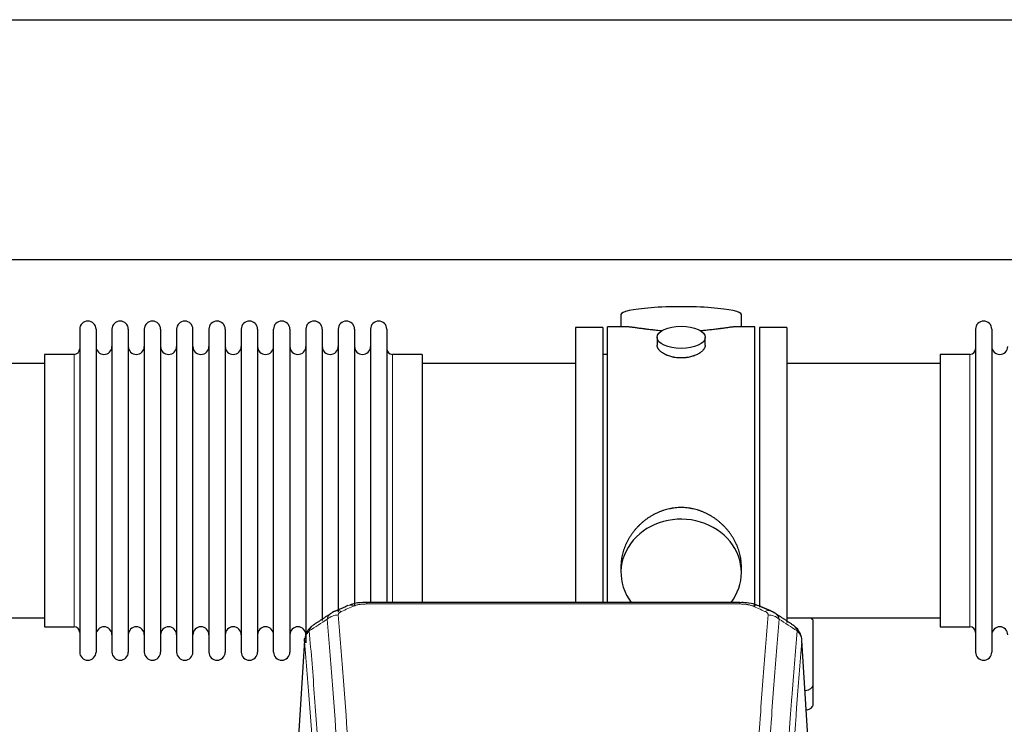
# Model space of a CAD drawing. Header units: inches. Extents: x 0 to 23760, y -13 to 16800.
# Tile 273 of 280: x 20315 to 20931, y 14604 to 15044. Entities that reach past the tile are written whole.
import ezdxf

# ---------------------------------------------------------------- set-up
doc = ezdxf.new("R2010")
doc.units = ezdxf.units.IN
doc.layers.add('1', color=7, linetype='Continuous', true_color=0xffffff)

msp = doc.modelspace()

# ---------------------------------------------------------------- linework, layer by layer
at = {"layer": '1', "color": 2, "linetype": 'Continuous', "lineweight": 25}
for p, q in [((17237.902, 15043.991), (21379.668, 15043.991)), ((17305.7, 14893.991), (21379.668, 14893.991)), ((20691.028, 14859.649), (20691.028, 14852.028)), ((20766.308, 14852.028), (20766.308, 14859.649)), ((20694.015, 14852.028), (20682.668, 14852.028)), ((20682.668, 14749.598), (20682.668, 14852.028)), ((20774.668, 14852.028), (20763.372, 14852.028)), ((20774.668, 14749.598), (20774.668, 14852.028)), ((20352.668, 14850.498), (20352.668, 14648.698)), ((20362.868, 14850.498), (20362.868, 14648.698)), ((20372.868, 14850.498), (20372.868, 14648.698)), ((20383.068, 14850.498), (20383.068, 14648.698)), ((20393.068, 14850.498), (20393.068, 14648.698)), ((20403.268, 14850.498), (20403.268, 14648.698)), ((20413.268, 14850.498), (20413.268, 14648.698)), ((20423.468, 14648.698), (20423.468, 14850.498)), ((20433.468, 14850.498), (20433.468, 14648.698)), ((20443.668, 14850.498), (20443.668, 14648.698)), ((20453.668, 14850.498), (20453.668, 14796.189)), ((20463.868, 14850.498), (20463.868, 14796.189)), ((20473.868, 14796.189), (20473.868, 14850.498)), ((20484.068, 14850.498), (20484.068, 14796.189)), ((20494.068, 14850.498), (20494.068, 14796.189)), ((20504.268, 14850.498), (20504.268, 14796.189)), ((20514.268, 14850.498), (20514.268, 14796.189)), ((20524.468, 14850.498), (20524.468, 14796.189)), ((20534.468, 14850.498), (20534.468, 14796.189)), ((20544.668, 14850.498), (20544.668, 14796.189)), ((20679.668, 14851.598), (20662.668, 14851.598)), ((20662.668, 14851.598), (20662.668, 14749.598)), ((20679.668, 14851.598), (20679.668, 14749.598)), ((20794.668, 14851.598), (20777.668, 14851.598)), ((20777.668, 14851.598), (20777.668, 14676.65)), ((20794.668, 14851.598), (20794.668, 14667.067)), ((20912.668, 14850.498), (20912.668, 14648.698)), ((20922.868, 14850.498), (20922.868, 14648.698)), ((20713.62, 14845.395), (20713.62, 14840.43)), ((20743.716, 14840.453), (20743.716, 14845.395)), ((20349.168, 14834.748), (20330.668, 14834.748)), ((20330.668, 14834.748), (20330.668, 14664.448)), ((20566.668, 14834.748), (20548.168, 14834.748)), ((20566.668, 14834.748), (20566.668, 14788.916)), ((20682.668, 14834.598), (20679.668, 14834.598)), ((20909.168, 14834.748), (20890.668, 14834.748)), ((20890.668, 14834.748), (20890.668, 14664.448)), ((20330.668, 14829.098), (20234.668, 14829.098)), ((20662.668, 14829.098), (20566.668, 14829.098)), ((20890.668, 14829.098), (20794.668, 14829.098)), ((20453.668, 14796.189), (20453.668, 14648.698)), ((20463.868, 14796.189), (20463.868, 14648.698)), ((20473.868, 14648.698), (20473.868, 14796.189)), ((20484.068, 14796.189), (20484.068, 14648.698)), ((20494.068, 14796.189), (20494.068, 14654.44)), ((20504.268, 14796.189), (20504.268, 14668.43)), ((20514.268, 14796.189), (20514.268, 14673.715)), ((20524.468, 14796.189), (20524.468, 14677.408)), ((20534.468, 14796.189), (20534.468, 14679.679)), ((20544.668, 14796.189), (20544.668, 14679.679)), ((20566.668, 14788.916), (20566.668, 14679.678)), ((20662.668, 14749.598), (20662.668, 14679.68)), ((20679.668, 14749.598), (20679.668, 14679.68)), ((20682.668, 14679.678), (20682.668, 14749.598)), ((20774.668, 14676.999), (20774.668, 14749.598)), ((20691.028, 14702.369), (20691.028, 14698.344)), ((20766.308, 14698.344), (20766.308, 14702.367)), ((20765.254, 14679.683), (20532.082, 14679.683)), ((20234.668, 14670.098), (20330.668, 14670.098)), ((20794.668, 14670.098), (20890.668, 14670.098)), ((20811.168, 14627.999), (20811.168, 14668.072)), ((20330.668, 14664.448), (20349.168, 14664.448)), ((20890.668, 14664.448), (20909.168, 14664.448)), ((20493.15, 14655.886), (20487.9, 14569.25)), ((20809.436, 14569.25), (20804.186, 14655.887)), ((20811.168, 14615.58), (20811.168, 14627.999))]:
    msp.add_line(p, q, dxfattribs=at)
at = {"layer": '1', "color": 110, "linetype": 'Continuous', "lineweight": 13}
for p, q in [((20349.168, 14834.748), (20349.168, 14664.448)), ((20548.168, 14834.748), (20548.168, 14788.916)), ((20909.168, 14834.748), (20909.168, 14664.448)), ((20548.168, 14788.916), (20548.168, 14679.678)), ((20532.082, 14679.683), (20532.082, 14678.73)), ((20765.254, 14678.73), (20532.082, 14678.73)), ((20765.254, 14679.681), (20765.254, 14678.73)), ((20493.152, 14655.264), (20487.904, 14568.675)), ((20809.432, 14568.675), (20804.184, 14655.264))]:
    msp.add_line(p, q, dxfattribs=at)
at = {"layer": '1', "color": 2, "linetype": 'Continuous', "lineweight": 25}
for centre, radius, start, end in [((20357.768, 14850.498), 5.1, 0, 180), ((20377.968, 14850.498), 5.1, 0, 180), ((20398.168, 14850.498), 5.1, 0, 180), ((20418.368, 14850.498), 5.1, 0, 180), ((20438.568, 14850.498), 5.1, 0, 180), ((20458.768, 14850.498), 5.1, 0, 180), ((20478.968, 14850.498), 5.1, 0, 180), ((20499.168, 14850.498), 5.1, 0, 180), ((20519.368, 14850.498), 5.1, 0, 180), ((20539.568, 14850.498), 5.1, 0, 180), ((20917.768, 14850.498), 5.1, 0, 180), ((20367.868, 14839.748), 5, 180, 0), ((20388.068, 14839.748), 5, 180, 0), ((20408.268, 14839.748), 5, 180, 0), ((20428.468, 14839.748), 5, 180, 0), ((20448.668, 14839.748), 5, 180, 0), ((20468.868, 14839.748), 5, 180, 0), ((20489.068, 14839.748), 5, 180, 0), ((20509.268, 14839.748), 5, 180, 0), ((20529.468, 14839.748), 5, 180, 0), ((20927.868, 14839.748), 5, 180, 0), ((20349.168, 14838.248), 3.5, 270, 0), ((20548.168, 14838.248), 3.5, 180, 270), ((20909.168, 14838.248), 3.5, 270, 0), ((20349.168, 14660.948), 3.5, 0, 90), ((20367.868, 14659.448), 5, 0, 180), ((20388.068, 14659.448), 5, 0, 180), ((20408.268, 14659.448), 5, 0, 180), ((20428.468, 14659.448), 5, 0, 180), ((20448.668, 14659.448), 5, 0, 180), ((20468.868, 14659.448), 5, 0, 180), ((20489.068, 14659.448), 5, 0, 180), ((20909.168, 14660.948), 3.5, 0, 90), ((20927.868, 14659.448), 5, 0, 180), ((20357.768, 14648.698), 5.1, 180, 0), ((20377.968, 14648.698), 5.1, 180, 0), ((20398.168, 14648.698), 5.1, 180, 0), ((20418.368, 14648.698), 5.1, 180, 0), ((20438.568, 14648.698), 5.1, 180, 0), ((20458.768, 14648.698), 5.1, 180, 0), ((20478.968, 14648.698), 5.1, 180, 0), ((20917.768, 14648.698), 5.1, 180, 0)]:
    msp.add_arc(centre, radius, start, end, dxfattribs=at)
for centre, major_axis, ratio, start_param, end_param in [((20728.668, 14859.649), (37.64, 0), 0.1305262, 0, 3.1415927), ((20728.668, 14698.344), (37.64, 0), 0.8870108, 0, 3.7346664), ((20728.668, 14698.344), (37.64, 0), 0.8870108, 5.6900133, 6.2831853), ((20803.168, 14668.072), (-8, 0), 0.4617486, 3.1415927, 3.722063), ((20803.168, 14627.999), (-8, 0), 0.4617486, 1.9439586, 3.1415927), ((20803.168, 14615.58), (-8, 0), 0.4617486, 2.0459273, 3.1415927)]:
    msp.add_ellipse(centre, major_axis=major_axis, ratio=ratio, start_param=start_param, end_param=end_param, dxfattribs=at)
msp.add_ellipse((20728.668, 14845.395), major_axis=(15.048, 0), ratio=0.4617486, dxfattribs=at)
at = {"layer": '1', "color": 110, "linetype": 'Continuous', "lineweight": 13}
for centre, major_axis, ratio, start_param, end_param in [((20516.315, 14665.063), (3.975, -9.176), 0.6408251, 2.5472213, 3.141301), ((20524.324, 14668.521), (3.953, -9.186), 0.6419268, 2.5510147, 3.1418997), ((20773.013, 14668.521), (-3.953, -9.186), 0.6419268, 3.1410059, 3.7321706), ((20781.021, 14665.063), (3.975, 9.176), 0.6408251, 0.0010737, 0.5943713), ((20514.343, 14662.87), (-9.964, -0.842), 0.9013977, 4.6363308, 5.3961502), ((20782.994, 14662.87), (-9.964, 0.842), 0.9013977, 4.0286278, 4.7884472)]:
    msp.add_ellipse(centre, major_axis=major_axis, ratio=ratio, start_param=start_param, end_param=end_param, dxfattribs=at)
at = {"layer": '1', "color": 2, "linetype": 'Continuous', "lineweight": 25}
for points, knots in [([(20716.796, 14849.44), (20716.794, 14849.44), (20716.791, 14849.44), (20716.715, 14849.446), (20716.641, 14849.452), (20716.494, 14849.464), (20716.273, 14849.482), (20715.468, 14849.549), (20714.172, 14849.665), (20712.49, 14849.833), (20710.853, 14850.01), (20709.26, 14850.195), (20707.71, 14850.385), (20706.706, 14850.514), (20706.088, 14850.594), (20705.965, 14850.611), (20705.72, 14850.643), (20705.355, 14850.691), (20704.996, 14850.739), (20704.287, 14850.834), (20703.363, 14850.959), (20702.041, 14851.139), (20700.783, 14851.31), (20699.589, 14851.469), (20698.835, 14851.566), (20698.286, 14851.634), (20698.016, 14851.667), (20697.751, 14851.698), (20697.577, 14851.719), (20697.49, 14851.729), (20697.06, 14851.778), (20696.4, 14851.85), (20695.492, 14851.934), (20694.664, 14851.994), (20694.027, 14852.022), (20693.671, 14852.027), (20693.549, 14852.028)], [0, 0, 0, 0, 0.0002215, 0.0002215, 0.0071429, 0.0071429, 0.0140642, 0.027907, 0.083278, 0.1386489, 0.1940199, 0.2493909, 0.3047619, 0.3601329, 0.3601329, 0.3739756, 0.3739756, 0.3878184, 0.4155039, 0.4155039, 0.4708749, 0.5262458, 0.5816168, 0.6369878, 0.6923588, 0.6923588, 0.7200443, 0.733887, 0.733887, 0.7477298, 0.7477298, 0.8031008, 0.8584718, 0.9138427, 0.9692137, 1, 1, 1, 1]), ([(20763.793, 14852.028), (20763.668, 14852.028), (20763.311, 14852.022), (20762.67, 14851.993), (20761.838, 14851.934), (20761.227, 14851.877), (20760.828, 14851.836), (20760.748, 14851.828), (20760.585, 14851.811), (20760.339, 14851.785), (20760.086, 14851.756), (20759.572, 14851.698), (20758.865, 14851.613), (20757.737, 14851.468), (20756.542, 14851.309), (20755.281, 14851.137), (20754.395, 14851.016), (20753.714, 14850.924), (20753.369, 14850.877), (20753.017, 14850.83), (20752.781, 14850.798), (20752.663, 14850.782), (20752.068, 14850.702), (20751.101, 14850.574), (20749.604, 14850.382), (20748.06, 14850.193), (20746.469, 14850.008), (20744.831, 14849.831), (20743.707, 14849.719), (20742.851, 14849.638), (20742.42, 14849.599), (20741.984, 14849.56), (20741.766, 14849.541), (20741.693, 14849.535), (20741.547, 14849.522), (20741.26, 14849.498), (20740.972, 14849.474), (20740.757, 14849.457)], [0, 0, 0, 0, 0.0313476, 0.0871263, 0.142905, 0.1986836, 0.1986836, 0.2126283, 0.2126283, 0.226573, 0.2544623, 0.2544623, 0.310241, 0.3660196, 0.4217983, 0.477577, 0.5333556, 0.5333556, 0.561245, 0.5751896, 0.5751896, 0.5891343, 0.5891343, 0.644913, 0.7006917, 0.7564703, 0.812249, 0.8680277, 0.9238063, 0.9238063, 0.9516957, 0.9656403, 0.9656403, 0.9726127, 0.9726127, 0.979585, 1, 1, 1, 1]), ([(20728.668, 14832.521), (20728.17, 14832.521), (20727.677, 14832.535), (20726.698, 14832.593), (20726.213, 14832.635), (20725.25, 14832.749), (20724.773, 14832.819), (20724.182, 14832.924), (20724.005, 14832.957), (20723.828, 14832.992), (20723.711, 14833.016), (20723.652, 14833.028), (20723.36, 14833.089), (20723.129, 14833.141), (20722.446, 14833.307), (20722.003, 14833.429), (20721.139, 14833.696), (20720.719, 14833.84), (20720.105, 14834.074), (20719.904, 14834.155), (20719.606, 14834.28), (20719.508, 14834.323), (20719.361, 14834.387), (20719.313, 14834.409), (20719.216, 14834.453), (20718.783, 14834.651), (20718.373, 14834.858), (20717.68, 14835.243), (20717.351, 14835.442), (20716.729, 14835.855), (20716.436, 14836.068), (20716.092, 14836.342), (20716.025, 14836.398), (20715.892, 14836.509), (20715.827, 14836.565), (20715.636, 14836.734), (20715.514, 14836.846), (20715.166, 14837.187), (20714.957, 14837.416), (20714.581, 14837.88), (20714.416, 14838.113), (20714.2, 14838.467), (20714.134, 14838.585), (20714.059, 14838.733), (20714.044, 14838.763), (20714.015, 14838.822), (20714.001, 14838.852), (20713.96, 14838.941), (20713.935, 14839.001), (20713.814, 14839.296), (20713.741, 14839.531), (20713.645, 14839.994), (20713.621, 14840.224), (20713.62, 14840.454), (20713.62, 14840.457), (20713.62, 14840.46)], [0, 0, 0, 0, 0.0624454, 0.0624454, 0.1248907, 0.1248907, 0.1873361, 0.1873361, 0.2029474, 0.2107531, 0.2107531, 0.2185588, 0.2185588, 0.2497814, 0.2497814, 0.3122268, 0.3122268, 0.3746722, 0.3746722, 0.4058948, 0.4058948, 0.4215062, 0.4215062, 0.4293119, 0.4293119, 0.4371175, 0.4995629, 0.4995629, 0.5620082, 0.5620082, 0.6244536, 0.6244536, 0.6400649, 0.6400649, 0.6556763, 0.6556763, 0.686899, 0.686899, 0.7493443, 0.7493443, 0.8117897, 0.8117897, 0.8430124, 0.8430124, 0.850818, 0.850818, 0.8586237, 0.8586237, 0.874235, 0.874235, 0.9366804, 0.9366804, 0.9991258, 0.9991258, 1, 1, 1, 1]), ([(20743.716, 14840.456), (20743.716, 14840.228), (20743.692, 14839.999), (20743.596, 14839.536), (20743.525, 14839.302), (20743.334, 14838.833), (20743.215, 14838.598), (20743.036, 14838.302), (20742.999, 14838.243), (20742.94, 14838.154), (20742.921, 14838.124), (20742.88, 14838.065), (20742.778, 14837.917), (20742.666, 14837.771), (20742.384, 14837.421), (20742.174, 14837.192), (20741.713, 14836.739), (20741.461, 14836.517), (20741.052, 14836.189), (20740.91, 14836.08), (20740.69, 14835.92), (20740.615, 14835.866), (20740.462, 14835.76), (20740.385, 14835.707), (20739.993, 14835.447), (20739.663, 14835.247), (20738.971, 14834.862), (20738.608, 14834.678), (20737.851, 14834.328), (20737.457, 14834.161), (20736.994, 14833.984), (20736.942, 14833.964), (20736.839, 14833.926), (20736.786, 14833.906), (20736.629, 14833.849), (20736.313, 14833.737), (20735.992, 14833.632), (20735.342, 14833.431), (20734.899, 14833.309), (20733.994, 14833.09), (20733.533, 14832.992), (20732.825, 14832.865), (20732.587, 14832.826), (20732.226, 14832.773), (20732.105, 14832.756), (20731.863, 14832.723), (20731.741, 14832.708), (20731.134, 14832.636), (20730.645, 14832.593), (20729.661, 14832.535), (20729.166, 14832.521), (20728.668, 14832.521)], [0, 0, 0, 0, 0.0621483, 0.0621483, 0.1246718, 0.1246718, 0.1871952, 0.1871952, 0.2028261, 0.2028261, 0.2106415, 0.2106415, 0.2184569, 0.2497186, 0.2497186, 0.3122421, 0.3122421, 0.3747655, 0.3747655, 0.4060273, 0.4060273, 0.4216581, 0.4216581, 0.437289, 0.437289, 0.4998124, 0.4998124, 0.5623359, 0.5623359, 0.6248593, 0.6248593, 0.6326748, 0.6326748, 0.6404902, 0.6404902, 0.656121, 0.6873828, 0.6873828, 0.7499062, 0.7499062, 0.8124297, 0.8124297, 0.8436914, 0.8436914, 0.8593222, 0.8593222, 0.8749531, 0.8749531, 0.9374766, 0.9374766, 1, 1, 1, 1]), ([(20766.308, 14702.332), (20766.307, 14702.864), (20766.292, 14703.401), (20766.248, 14704.22), (20766.224, 14704.569), (20766.194, 14704.921), (20766.181, 14705.062), (20766.175, 14705.132), (20766.154, 14705.343), (20766.082, 14706.047), (20765.909, 14707.31), (20765.588, 14708.988), (20765.18, 14710.657), (20764.684, 14712.319), (20764.1, 14713.972), (20763.652, 14715.068), (20763.354, 14715.751), (20763.293, 14715.888), (20763.17, 14716.16), (20762.983, 14716.568), (20762.789, 14716.972), (20762.391, 14717.775), (20761.836, 14718.834), (20760.927, 14720.385), (20759.944, 14721.9), (20758.887, 14723.377), (20758.133, 14724.337), (20757.548, 14725.047), (20757.35, 14725.282), (20757.048, 14725.631), (20756.947, 14725.748), (20756.743, 14725.979), (20756.229, 14726.554), (20755.278, 14727.559), (20753.954, 14728.838), (20752.573, 14730.054), (20751.135, 14731.208), (20749.64, 14732.299), (20748.605, 14732.982), (20747.814, 14733.477), (20747.548, 14733.639), (20747.212, 14733.839), (20747.144, 14733.878), (20747.009, 14733.957), (20746.807, 14734.075), (20746.061, 14734.499), (20744.826, 14735.153), (20743.146, 14735.94), (20741.433, 14736.642), (20739.687, 14737.258), (20737.908, 14737.786), (20736.698, 14738.078), (20735.783, 14738.274), (20735.476, 14738.336), (20735.091, 14738.408), (20735.013, 14738.422), (20734.859, 14738.45), (20734.628, 14738.491), (20733.778, 14738.632), (20732.389, 14738.817), (20730.536, 14738.964), (20728.682, 14739.013), (20726.828, 14738.965), (20724.973, 14738.819), (20723.736, 14738.656), (20722.963, 14738.533), (20722.808, 14738.507), (20722.499, 14738.454), (20722.036, 14738.371), (20721.576, 14738.279), (20720.661, 14738.083), (20719.452, 14737.792), (20717.669, 14737.264), (20715.918, 14736.648), (20714.198, 14735.944), (20713.072, 14735.416), (20712.235, 14734.999), (20711.957, 14734.856), (20711.612, 14734.673), (20711.474, 14734.599), (20711.199, 14734.451), (20710.448, 14734.035), (20709.245, 14733.321), (20707.697, 14732.3), (20706.204, 14731.21), (20704.764, 14730.055), (20703.378, 14728.833), (20702.489, 14727.975), (20702, 14727.48), (20701.945, 14727.425), (20701.837, 14727.314), (20701.783, 14727.259), (20701.622, 14727.092), (20701.302, 14726.757), (20700.989, 14726.418), (20700.371, 14725.734), (20699.573, 14724.807), (20698.447, 14723.375), (20697.394, 14721.902), (20696.412, 14720.389), (20695.502, 14718.835), (20694.944, 14717.772), (20694.611, 14717.1), (20694.545, 14716.965), (20694.415, 14716.694), (20694.223, 14716.288), (20694.039, 14715.881), (20693.683, 14715.066), (20693.237, 14713.975), (20692.655, 14712.328), (20692.16, 14710.67), (20691.751, 14709.003), (20691.43, 14707.326), (20691.275, 14706.202), (20691.198, 14705.497), (20691.183, 14705.356), (20691.156, 14705.075), (20691.118, 14704.653), (20691.09, 14704.234), (20691.044, 14703.409), (20691.029, 14702.866), (20691.028, 14702.327)], [0, 0, 0, 0, 0.0151373, 0.0151373, 0.0229562, 0.0249109, 0.0249109, 0.0268656, 0.0268656, 0.030775, 0.0464127, 0.0620504, 0.0776881, 0.0933258, 0.1089635, 0.1246012, 0.1246012, 0.1285107, 0.1285107, 0.1324201, 0.1402389, 0.1402389, 0.1558766, 0.1715144, 0.1871521, 0.2027898, 0.2184275, 0.2184275, 0.2262463, 0.2262463, 0.2301558, 0.2301558, 0.2340652, 0.2497029, 0.2653406, 0.2809783, 0.296616, 0.3122537, 0.3278914, 0.3278914, 0.3357103, 0.3357103, 0.337665, 0.337665, 0.3396197, 0.3435291, 0.3591668, 0.3748045, 0.3904422, 0.4060799, 0.4217176, 0.4373554, 0.4373554, 0.4451742, 0.4451742, 0.4471289, 0.4471289, 0.4490836, 0.4529931, 0.4686308, 0.4842685, 0.4999062, 0.5155439, 0.5311816, 0.5468193, 0.5468193, 0.5507287, 0.5507287, 0.5546381, 0.562457, 0.562457, 0.5780947, 0.5937324, 0.6093701, 0.6250078, 0.6406455, 0.6406455, 0.6484644, 0.6484644, 0.6504191, 0.6523738, 0.6562832, 0.6719209, 0.6875586, 0.7031963, 0.7188341, 0.7344718, 0.7501095, 0.7501095, 0.7520642, 0.7520642, 0.7540189, 0.7540189, 0.7579283, 0.7657472, 0.7657472, 0.7813849, 0.7970226, 0.8126603, 0.828298, 0.8439357, 0.8595734, 0.8595734, 0.8634828, 0.8634828, 0.8673923, 0.8752111, 0.8752111, 0.8908488, 0.9064865, 0.9221242, 0.9377619, 0.9533996, 0.9690373, 0.9690373, 0.9729468, 0.9729468, 0.9768562, 0.984675, 0.984675, 1, 1, 1, 1]), ([(20533.382, 14679.666), (20532.154, 14679.708), (20528.712, 14679.629), (20524.633, 14679.265), (20522.133, 14678.297), (20521.63, 14678.072)], [0, 0, 0, 0, 0.2995251, 0.855667, 1, 1, 1, 1]), ([(20776.898, 14677.573), (20776.287, 14677.897), (20774.062, 14678.917), (20770.074, 14679.53), (20766.757, 14679.632), (20765.252, 14679.555)], [0, 0, 0, 0, 0.1797884, 0.6383816, 1, 1, 1, 1]), ([(20498.094, 14665.075), (20497.573, 14664.702), (20496.516, 14663.793), (20495.152, 14662.01), (20494.099, 14659.854), (20493.683, 14658.328), (20493.548, 14657.555)], [0, 0, 0, 0, 0.2123708, 0.4683651, 0.7393635, 1, 1, 1, 1]), ([(20804.102, 14656.547), (20803.99, 14657.497), (20803.547, 14659.336), (20802.255, 14661.952), (20800.573, 14664.049), (20799.283, 14665.092), (20798.661, 14665.513)], [0, 0, 0, 0, 0.2790385, 0.5536712, 0.8024065, 1, 1, 1, 1]), ([(20493.152, 14655.264), (20493.152, 14655.276), (20493.15, 14655.299), (20493.148, 14655.335), (20493.147, 14655.37), (20493.145, 14655.405), (20493.144, 14655.44), (20493.143, 14655.475), (20493.142, 14655.51), (20493.142, 14655.545), (20493.142, 14655.579), (20493.142, 14655.614), (20493.142, 14655.649), (20493.143, 14655.683), (20493.143, 14655.718), (20493.144, 14655.752), (20493.146, 14655.787), (20493.147, 14655.821), (20493.149, 14655.856), (20493.151, 14655.89), (20493.153, 14655.924), (20493.155, 14655.958), (20493.158, 14655.992), (20493.161, 14656.026), (20493.164, 14656.06), (20493.167, 14656.094), (20493.17, 14656.128), (20493.174, 14656.162), (20493.178, 14656.196), (20493.182, 14656.229), (20493.187, 14656.263), (20493.192, 14656.297), (20493.196, 14656.33), (20493.202, 14656.363), (20493.207, 14656.397), (20493.213, 14656.43), (20493.218, 14656.463), (20493.224, 14656.496), (20493.231, 14656.53), (20493.237, 14656.563), (20493.244, 14656.596), (20493.251, 14656.628), (20493.258, 14656.661), (20493.265, 14656.694), (20493.273, 14656.727), (20493.281, 14656.759), (20493.289, 14656.792), (20493.297, 14656.824), (20493.305, 14656.857), (20493.314, 14656.889), (20493.323, 14656.922), (20493.332, 14656.954), (20493.342, 14656.986), (20493.351, 14657.018), (20493.361, 14657.05), (20493.371, 14657.082), (20493.381, 14657.114), (20493.392, 14657.146), (20493.402, 14657.177), (20493.413, 14657.209), (20493.424, 14657.241), (20493.436, 14657.272), (20493.447, 14657.304), (20493.459, 14657.335), (20493.469, 14657.361), (20493.475, 14657.377), (20493.477, 14657.382)], [0, 0, 0, 0, 0.0160287, 0.0320483, 0.0480589, 0.0640604, 0.080053, 0.0960364, 0.1120109, 0.1279763, 0.1439327, 0.1598801, 0.1758184, 0.1917478, 0.2076681, 0.2235794, 0.2394817, 0.255375, 0.2712593, 0.2871346, 0.3030009, 0.3188582, 0.3347065, 0.3505458, 0.3663762, 0.3821975, 0.3980099, 0.4138133, 0.4296077, 0.4453931, 0.4611696, 0.4769371, 0.4926957, 0.5084453, 0.5241859, 0.5399176, 0.5556403, 0.5713541, 0.5870589, 0.6027548, 0.6184418, 0.6341198, 0.6497889, 0.6654491, 0.6811003, 0.6967426, 0.712376, 0.7280004, 0.743616, 0.7592226, 0.7748203, 0.7904091, 0.8059891, 0.8215601, 0.8371222, 0.8526754, 0.8682197, 0.8837552, 0.8992817, 0.9147994, 0.9303082, 0.9458081, 0.9612991, 0.9767813, 0.9922546, 1, 1, 1, 1])]:
    msp.add_open_spline(points, degree=3, knots=knots, dxfattribs=at)
for points, degree in [([(20512.371, 14674.167), (20511.008, 14673.864), (20510.019, 14672.934)], 2), ([(20520.37, 14677.703), (20512.34, 14674.234)], 1), ([(20784.996, 14674.239), (20780.98, 14675.981), (20776.966, 14677.699)], 2), ([(20787.31, 14672.898), (20786.278, 14673.799), (20784.955, 14674.157)], 2), ([(20509.95, 14672.96), (20504.32, 14669.239), (20498.699, 14665.529)], 2), ([(20798.638, 14665.528), (20793.024, 14669.234), (20787.401, 14672.951)], 2)]:
    msp.add_open_spline(points, degree=degree, dxfattribs=at)
at = {"layer": '1', "color": 110, "linetype": 'Continuous', "lineweight": 13}
for points, knots in [([(20514.343, 14671.89), (20514.334, 14671.992), (20514.336, 14672.094), (20514.354, 14672.221), (20514.358, 14672.247), (20514.367, 14672.298), (20514.373, 14672.323), (20514.392, 14672.399), (20514.408, 14672.45), (20514.463, 14672.6), (20514.511, 14672.698), (20514.632, 14672.893), (20514.704, 14672.988), (20514.83, 14673.13), (20514.875, 14673.177), (20514.947, 14673.246), (20514.972, 14673.27), (20515.023, 14673.316), (20515.05, 14673.338), (20515.184, 14673.451), (20515.302, 14673.538), (20515.558, 14673.707), (20515.696, 14673.788), (20515.991, 14673.944), (20516.148, 14674.019), (20516.315, 14674.092)], [0, 0, 0, 0, 0.125, 0.125, 0.15625, 0.15625, 0.1875, 0.1875, 0.25, 0.25, 0.375, 0.375, 0.5, 0.5, 0.5625, 0.5625, 0.59375, 0.59375, 0.625, 0.625, 0.75, 0.75, 0.875, 0.875, 1, 1, 1, 1]), ([(20524.324, 14677.563), (20524.449, 14677.617), (20524.579, 14677.67), (20524.78, 14677.745), (20524.848, 14677.769), (20524.986, 14677.817), (20525.056, 14677.841), (20525.408, 14677.955), (20525.703, 14678.038), (20526.313, 14678.188), (20526.629, 14678.255), (20527.036, 14678.331), (20527.119, 14678.346), (20527.283, 14678.374), (20527.366, 14678.388), (20527.614, 14678.427), (20527.78, 14678.452), (20528.282, 14678.52), (20528.619, 14678.558), (20529.298, 14678.623), (20529.641, 14678.649), (20530.331, 14678.69), (20530.678, 14678.706), (20531.377, 14678.726), (20531.728, 14678.73), (20532.082, 14678.73)], [0, 0, 0, 0, 0.0625, 0.0625, 0.09375, 0.09375, 0.125, 0.125, 0.25, 0.25, 0.375, 0.375, 0.40625, 0.40625, 0.4375, 0.4375, 0.5, 0.5, 0.625, 0.625, 0.75, 0.75, 0.875, 0.875, 1, 1, 1, 1]), ([(20765.254, 14678.73), (20765.608, 14678.73), (20765.961, 14678.726), (20766.402, 14678.713), (20766.49, 14678.71), (20766.667, 14678.704), (20766.755, 14678.7), (20767.018, 14678.688), (20767.193, 14678.679), (20767.715, 14678.648), (20768.06, 14678.621), (20768.742, 14678.555), (20769.08, 14678.517), (20769.748, 14678.425), (20770.077, 14678.372), (20770.443, 14678.304), (20770.484, 14678.297), (20770.564, 14678.281), (20770.685, 14678.257), (20770.963, 14678.2), (20771.194, 14678.146), (20771.649, 14678.034), (20771.94, 14677.951), (20772.497, 14677.77), (20772.762, 14677.672), (20773.013, 14677.563)], [0, 0, 0, 0, 0.125, 0.125, 0.15625, 0.15625, 0.1875, 0.1875, 0.25, 0.25, 0.375, 0.375, 0.5, 0.5, 0.625, 0.625, 0.640625, 0.640625, 0.65625, 0.6875, 0.75, 0.75, 0.875, 0.875, 1, 1, 1, 1]), ([(20781.021, 14674.092), (20781.188, 14674.019), (20781.346, 14673.944), (20781.532, 14673.845), (20781.569, 14673.825), (20781.641, 14673.785), (20781.676, 14673.764), (20781.781, 14673.703), (20781.848, 14673.661), (20782.04, 14673.534), (20782.275, 14673.36), (20782.465, 14673.176), (20782.591, 14673.035), (20782.63, 14672.987), (20782.685, 14672.914), (20782.702, 14672.89), (20782.736, 14672.841), (20782.752, 14672.817), (20782.827, 14672.694), (20782.875, 14672.595), (20782.948, 14672.396), (20782.973, 14672.295), (20783, 14672.094), (20783.002, 14671.992), (20782.994, 14671.89)], [0, 0, 0, 0, 0.125, 0.125, 0.15625, 0.15625, 0.1875, 0.1875, 0.25, 0.25, 0.375, 0.5, 0.5, 0.5625, 0.5625, 0.59375, 0.59375, 0.625, 0.625, 0.75, 0.75, 0.875, 0.875, 1, 1, 1, 1]), ([(20507.459, 14669.301), (20507.496, 14669.545), (20507.549, 14669.784), (20507.637, 14670.075), (20507.656, 14670.132), (20507.695, 14670.247), (20507.716, 14670.304), (20507.782, 14670.474), (20507.83, 14670.585), (20507.986, 14670.913), (20508.228, 14671.335), (20508.536, 14671.727), (20508.792, 14672.009), (20508.904, 14672.125), (20509.022, 14672.237), (20509.07, 14672.281), (20509.095, 14672.304), (20509.168, 14672.37), (20509.218, 14672.413), (20509.472, 14672.628), (20509.69, 14672.79), (20509.932, 14672.948), (20509.94, 14672.954), (20509.949, 14672.959)], [0, 0, 0, 0, 0.1656246, 0.1656246, 0.2070308, 0.2070308, 0.2484369, 0.2484369, 0.3312492, 0.3312492, 0.4968738, 0.6624984, 0.6624984, 0.7453108, 0.7660138, 0.7660138, 0.7867169, 0.7867169, 0.8281231, 0.8281231, 0.9937477, 0.9937477, 1, 1, 1, 1]), ([(20519.434, 14486.862), (20518.995, 14495.431), (20518.104, 14512.329), (20517.182, 14528.752), (20516.479, 14540.891), (20516.243, 14544.907), (20515.766, 14552.881), (20515.526, 14556.837), (20514.8, 14568.619), (20514.308, 14576.351), (20513.684, 14585.865), (20513.558, 14587.76), (20513.307, 14591.534), (20512.928, 14597.172), (20512.545, 14602.739), (20511.773, 14613.781), (20510.729, 14628.253), (20509.12, 14649.214), (20508.018, 14662.688), (20507.459, 14669.301)], [0, 0, 0, 0, 0.125, 0.25, 0.25, 0.3125, 0.3125, 0.375, 0.375, 0.5, 0.5, 0.53125, 0.53125, 0.5625, 0.625, 0.625, 0.75, 0.875, 1, 1, 1, 1]), ([(20514.343, 14671.89), (20514.9, 14665.27), (20516.001, 14651.78), (20517.608, 14630.795), (20518.651, 14616.306), (20519.421, 14605.252), (20519.804, 14599.678), (20520.182, 14594.033), (20520.434, 14590.255), (20520.559, 14588.358), (20521.182, 14578.833), (20521.674, 14571.092), (20522.399, 14559.296), (20522.639, 14555.335), (20523.115, 14547.352), (20523.35, 14543.331), (20524.053, 14531.178), (20524.973, 14514.736), (20525.863, 14497.817), (20526.301, 14489.239)], [0, 0, 0, 0, 0.125, 0.25, 0.375, 0.375, 0.4375, 0.46875, 0.46875, 0.5, 0.5, 0.625, 0.625, 0.6875, 0.6875, 0.75, 0.75, 0.875, 1, 1, 1, 1]), ([(20771.035, 14489.239), (20771.473, 14497.817), (20772.363, 14514.736), (20773.284, 14531.178), (20773.986, 14543.331), (20774.222, 14547.352), (20774.698, 14555.335), (20774.937, 14559.296), (20775.663, 14571.092), (20776.154, 14578.833), (20776.778, 14588.358), (20776.903, 14590.255), (20777.154, 14594.033), (20777.532, 14599.678), (20777.915, 14605.252), (20778.686, 14616.306), (20779.728, 14630.795), (20781.335, 14651.78), (20782.436, 14665.27), (20782.994, 14671.89)], [0, 0, 0, 0, 0.125, 0.25, 0.25, 0.3125, 0.3125, 0.375, 0.375, 0.5, 0.5, 0.53125, 0.53125, 0.5625, 0.625, 0.625, 0.75, 0.875, 1, 1, 1, 1]), ([(20789.877, 14669.301), (20789.319, 14662.688), (20788.217, 14649.214), (20786.607, 14628.253), (20785.563, 14613.781), (20784.792, 14602.739), (20784.409, 14597.172), (20784.03, 14591.534), (20783.778, 14587.76), (20783.653, 14585.865), (20783.028, 14576.351), (20782.536, 14568.619), (20781.81, 14556.837), (20781.57, 14552.881), (20781.094, 14544.907), (20780.857, 14540.891), (20780.154, 14528.752), (20779.232, 14512.329), (20778.341, 14495.431), (20777.903, 14486.862)], [0, 0, 0, 0, 0.125, 0.25, 0.375, 0.375, 0.4375, 0.46875, 0.46875, 0.5, 0.5, 0.625, 0.625, 0.6875, 0.6875, 0.75, 0.75, 0.875, 1, 1, 1, 1]), ([(20787.391, 14672.957), (20787.401, 14672.951), (20787.41, 14672.944), (20787.653, 14672.785), (20788.088, 14672.461), (20788.46, 14672.102), (20788.716, 14671.82), (20788.798, 14671.724), (20788.914, 14671.576), (20788.951, 14671.526), (20789.025, 14671.425), (20789.06, 14671.374), (20789.233, 14671.118), (20789.353, 14670.907), (20789.561, 14670.47), (20789.734, 14670.021), (20789.841, 14669.545), (20789.877, 14669.301)], [0, 0, 0, 0, 0.0068075, 0.0068075, 0.1723396, 0.3378717, 0.3378717, 0.4206377, 0.4206377, 0.4620207, 0.4620207, 0.5034038, 0.5034038, 0.6689358, 0.6689358, 0.8344679, 1, 1, 1, 1]), ([(20493.152, 14655.264), (20493.182, 14655.87), (20493.272, 14656.476), (20493.495, 14657.369), (20493.584, 14657.664), (20493.79, 14658.246), (20493.907, 14658.533), (20494.168, 14659.097), (20494.312, 14659.374), (20494.627, 14659.915), (20494.797, 14660.18), (20495.161, 14660.693), (20495.355, 14660.943), (20495.765, 14661.425), (20495.981, 14661.657), (20496.208, 14661.88)], [0, 0, 0, 0, 0.25, 0.25, 0.375, 0.375, 0.5, 0.5, 0.625, 0.625, 0.75, 0.75, 0.875, 0.875, 1, 1, 1, 1]), ([(20496.208, 14661.88), (20496.336, 14662.405), (20496.515, 14662.894), (20496.972, 14663.792), (20497.249, 14664.201), (20497.737, 14664.747), (20497.912, 14664.918), (20498.277, 14665.232), (20498.468, 14665.376), (20498.669, 14665.508)], [0, 0, 0, 0, 0.335226, 0.335226, 0.6704519, 0.6704519, 0.8380649, 0.8380649, 1, 1, 1, 1]), ([(20496.208, 14661.88), (20496.779, 14655.189), (20497.907, 14641.547), (20499.552, 14620.305), (20500.618, 14605.626), (20501.407, 14594.422), (20501.798, 14588.772), (20502.249, 14582.095), (20502.442, 14579.215), (20502.57, 14577.291), (20502.634, 14576.327), (20502.953, 14571.497), (20503.332, 14565.654), (20503.77, 14558.754), (20503.957, 14555.779), (20504.081, 14553.791), (20504.143, 14552.796), (20504.699, 14543.818), (20505.672, 14527.61), (20507.082, 14502.558), (20507.991, 14485.362), (20508.437, 14476.64)], [0, 0, 0, 0, 0.125, 0.25, 0.375, 0.375, 0.4375, 0.46875, 0.484375, 0.484375, 0.5, 0.5, 0.5625, 0.59375, 0.609375, 0.609375, 0.625, 0.625, 0.75, 0.875, 1, 1, 1, 1]), ([(20788.9, 14476.64), (20788.955, 14477.73), (20789.011, 14478.819), (20789.123, 14480.991), (20789.292, 14484.245), (20789.687, 14491.795), (20790.031, 14498.196), (20790.724, 14510.906), (20791.664, 14527.603), (20793.123, 14551.905), (20794.127, 14567.609), (20794.701, 14576.303), (20794.765, 14577.267), (20794.893, 14579.191), (20795.085, 14582.072), (20795.537, 14588.75), (20795.928, 14594.403), (20796.257, 14599.073), (20796.323, 14600.005), (20796.455, 14601.866), (20796.653, 14604.65), (20797.118, 14611.103), (20797.521, 14616.562), (20798.332, 14627.381), (20799.43, 14641.545), (20800.557, 14655.189), (20801.129, 14661.88)], [0, 0, 0, 0, 0.015625, 0.015625, 0.03125, 0.0625, 0.125, 0.125, 0.25, 0.375, 0.5, 0.5, 0.515625, 0.515625, 0.53125, 0.5625, 0.625, 0.625, 0.640625, 0.640625, 0.65625, 0.6875, 0.75, 0.75, 0.875, 1, 1, 1, 1]), ([(20798.668, 14665.508), (20798.869, 14665.375), (20799.059, 14665.232), (20799.425, 14664.918), (20799.599, 14664.747), (20800.087, 14664.201), (20800.365, 14663.792), (20800.821, 14662.894), (20801, 14662.405), (20801.129, 14661.88)], [0, 0, 0, 0, 0.1617419, 0.1617419, 0.3293935, 0.3293935, 0.6646968, 0.6646968, 1, 1, 1, 1]), ([(20801.129, 14661.88), (20801.355, 14661.657), (20801.571, 14661.425), (20801.982, 14660.943), (20802.176, 14660.693), (20802.54, 14660.18), (20802.71, 14659.915), (20803.024, 14659.374), (20803.168, 14659.097), (20803.43, 14658.533), (20803.547, 14658.246), (20803.753, 14657.664), (20803.842, 14657.369), (20804.064, 14656.476), (20804.154, 14655.87), (20804.184, 14655.264)], [0, 0, 0, 0, 0.125, 0.125, 0.25, 0.25, 0.375, 0.375, 0.5, 0.5, 0.625, 0.625, 0.75, 0.75, 1, 1, 1, 1]), ([(20505.347, 14470.578), (20504.903, 14479.272), (20503.997, 14496.414), (20502.59, 14521.388), (20501.62, 14537.546), (20501.065, 14546.497), (20501.004, 14547.489), (20500.88, 14549.471), (20500.694, 14552.437), (20500.257, 14559.316), (20499.878, 14565.142), (20499.561, 14569.957), (20499.497, 14570.918), (20499.369, 14572.836), (20499.177, 14575.708), (20498.727, 14582.365), (20498.337, 14587.999), (20497.551, 14599.17), (20496.487, 14613.806), (20494.846, 14634.987), (20493.722, 14648.591), (20493.152, 14655.264)], [0, 0, 0, 0, 0.125, 0.25, 0.375, 0.375, 0.390625, 0.390625, 0.40625, 0.4375, 0.5, 0.5, 0.515625, 0.515625, 0.53125, 0.5625, 0.625, 0.625, 0.75, 0.875, 1, 1, 1, 1]), ([(20804.184, 14655.264), (20803.614, 14648.591), (20802.49, 14634.986), (20801.396, 14620.861), (20800.586, 14610.073), (20800.184, 14604.63), (20799.721, 14598.195), (20799.523, 14595.419), (20799.391, 14593.565), (20799.326, 14592.635), (20798.998, 14587.978), (20798.608, 14582.342), (20798.157, 14575.684), (20797.966, 14572.812), (20797.838, 14570.894), (20797.774, 14569.933), (20797.202, 14561.265), (20796.2, 14545.608), (20794.746, 14521.381), (20793.339, 14496.413), (20792.434, 14479.273), (20791.989, 14470.578)], [0, 0, 0, 0, 0.125, 0.25, 0.25, 0.3125, 0.34375, 0.359375, 0.359375, 0.375, 0.375, 0.4375, 0.46875, 0.484375, 0.484375, 0.5, 0.5, 0.625, 0.75, 0.875, 1, 1, 1, 1])]:
    msp.add_open_spline(points, degree=3, knots=knots, dxfattribs=at)
for points in [[(20524.324, 14677.563), (20521.654, 14676.41), (20518.985, 14675.253), (20516.315, 14674.092)], [(20781.021, 14674.092), (20778.352, 14675.253), (20775.682, 14676.41), (20773.013, 14677.563)], [(20507.459, 14669.301), (20503.707, 14666.825), (20499.956, 14664.351), (20496.208, 14661.88)], [(20801.129, 14661.88), (20797.38, 14664.351), (20793.629, 14666.825), (20789.877, 14669.301)]]:
    msp.add_open_spline(points, degree=3, dxfattribs=at)

doc.saveas('drawing.dxf')
